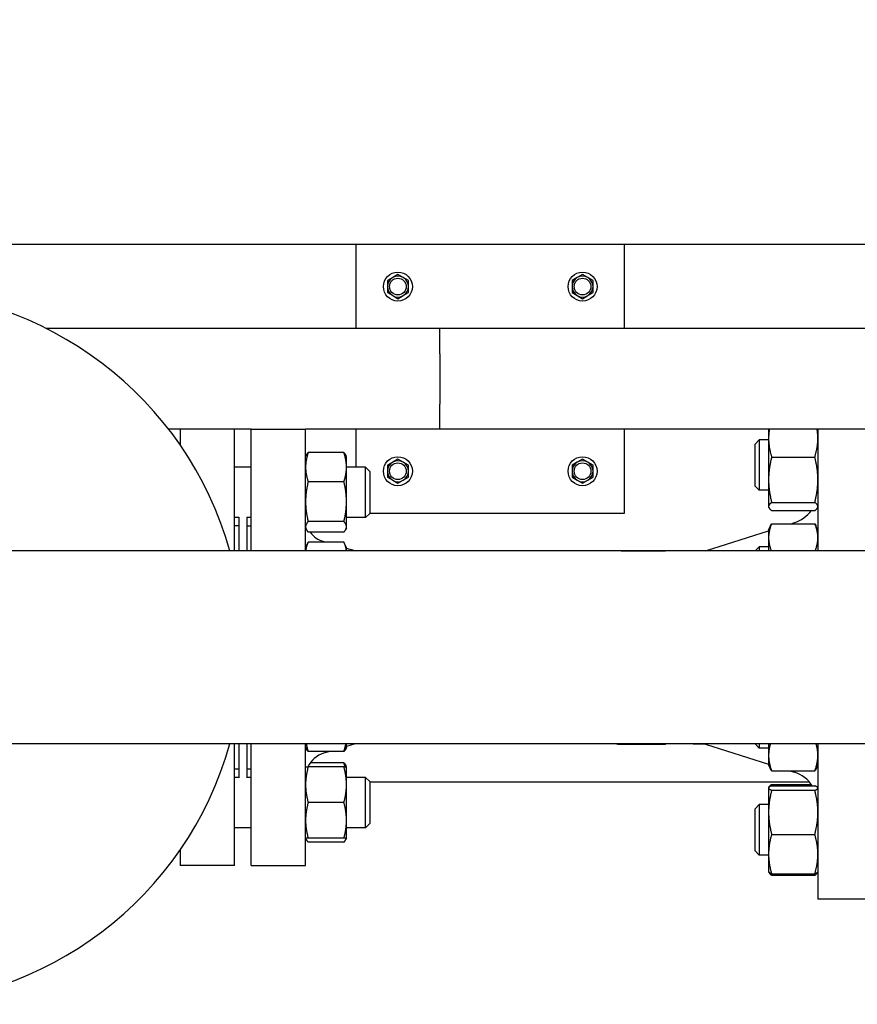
# Model space of a CAD drawing. Header units: inches. Extents: x 24 to 1128, y -58 to 748.
# Tile 645 of 656: x 650 to 663, y 684 to 699. Entities that reach past the tile are written whole.
import ezdxf

# ---------------------------------------------------------------- set-up
doc = ezdxf.new("R2010")
doc.units = ezdxf.units.IN
doc.header["$LTSCALE"] = 32
doc.header["$MEASUREMENT"] = 0
doc.layers.add('Dimension (ANSI)', color=7, linetype='Continuous', lineweight=25)
doc.layers.add('Visible (ANSI)', color=7, linetype='Continuous', lineweight=30)
doc.styles.add('Note Text (ANSI)', font='tahoma.ttf')
doc.dimstyles.new('SB Fraction-16 (ANSI)', dxfattribs={"dimscale": 32, "dimtxt": 0.125, "dimasz": 0.098425, "dimexe": 0.125, "dimexo": 0.0625, "dimgap": 0.031496, "dimtad": 0, "dimtih": 1, "dimtoh": 1, "dimdec": 4, "dimrnd": 1e-08, "dimzin": 0, "dimdsep": 46, "dimlunit": 5, "dimtxsty": 'Note Text (ANSI)', "dimcen": 0.09, "dimdle": 0.393701, "dimclrd": 256, "dimclre": 256, "dimclrt": 256, "dimadec": 0, "dimazin": 3, "dimtfac": 0.96, "dimtofl": 0, "dimtmove": 0, "dimatfit": 3, "dimfxl": 1, "dimfrac": 2, "dimtolj": 1, "dimtzin": 12, "dimlwd": -1, "dimlwe": -1, "dimarcsym": 0})

# ---------------------------------------------------------------- blocks, each defined once
blk = doc.blocks.new('*D18')
at = {"layer": 'Defpoints', "color": 0, "transparency": 16777216}
for p in [(727.281, 715.597), (494.281, 695.44), (727.281, 695.44)]:
    blk.add_point(p, dxfattribs=at)
at = {"layer": 'Dimension (ANSI)', "transparency": 16777216}
for p, q in [((494.281, 697.44), (494.281, 719.597)), ((727.281, 697.44), (727.281, 719.597)), ((497.43, 715.597), (605.57, 715.597)), ((724.131, 715.597), (615.991, 715.597))]:
    blk.add_line(p, q, dxfattribs=at)
for points in [[(497.43, 716.122), (497.43, 715.072), (494.281, 715.597)], [(724.131, 716.122), (724.131, 715.072), (727.281, 715.597)]]:
    blk.add_solid(points, dxfattribs=at)
at = {"layer": 'Dimension (ANSI)', "transparency": 16777216, "insert": (606.578, 717.681), "char_height": 4, "attachment_point": 1, "style": 'Note Text (ANSI)'}
blk.add_mtext('\\A1;233', dxfattribs=at)

msp = doc.modelspace()

# ---------------------------------------------------------------- linework, layer by layer
at = {"layer": 'Visible (ANSI)'}
for p, q in [((655.46813, 695.43978), (641.46813, 695.43978)), ((655.46813, 695.43978), (655.46813, 694.18978)), ((659.46813, 695.43978), (655.46813, 695.43978)), ((659.46813, 694.18978), (659.46813, 695.43978)), ((689.18688, 695.43978), (659.46813, 695.43978)), ((656.09313, 694.99491), (656.01513, 694.94988)), ((656.17113, 694.94988), (656.09313, 694.99491)), ((658.84313, 694.99491), (658.76513, 694.94988)), ((658.92113, 694.94988), (658.84313, 694.99491)), ((656.01513, 694.94988), (655.93713, 694.90485)), ((655.93713, 694.90485), (655.93713, 694.81478)), ((656.24913, 694.90485), (656.17113, 694.94988)), ((656.24913, 694.81478), (656.24913, 694.90485)), ((658.76513, 694.94988), (658.68713, 694.90485)), ((658.68713, 694.90485), (658.68713, 694.81478)), ((658.99913, 694.90485), (658.92113, 694.94988)), ((658.99913, 694.81478), (658.99913, 694.90485)), ((655.93713, 694.81478), (655.93713, 694.72471)), ((655.93713, 694.72471), (656.01513, 694.67968)), ((656.17113, 694.67968), (656.24913, 694.72471)), ((656.24913, 694.72471), (656.24913, 694.81478)), ((658.68713, 694.81478), (658.68713, 694.72471)), ((658.68713, 694.72471), (658.76513, 694.67968)), ((658.92113, 694.67968), (658.99913, 694.72471)), ((658.99913, 694.72471), (658.99913, 694.81478)), ((656.01513, 694.67968), (656.09313, 694.63465)), ((656.09313, 694.63465), (656.17113, 694.67968)), ((658.76513, 694.67968), (658.84313, 694.63465)), ((658.84313, 694.63465), (658.92113, 694.67968)), ((656.71813, 694.18978), (650.85782, 694.18978)), ((724.90563, 694.18978), (656.71813, 694.18978)), ((656.71813, 693.81478), (656.71813, 694.18978)), ((656.71813, 693.81478), (656.71813, 693.06478)), ((656.71813, 692.68978), (656.71813, 693.06478)), ((652.85063, 692.68978), (652.67869, 692.68978)), ((652.85063, 692.68978), (652.85063, 692.4542)), ((653.66063, 692.68978), (652.85063, 692.68978)), ((653.90813, 692.68978), (653.66063, 692.68978)), ((653.66063, 690.87728), (653.66063, 692.68978)), ((653.90813, 690.87728), (653.90813, 692.68978)), ((653.90813, 692.68978), (654.71813, 692.68978)), ((656.71813, 692.68978), (654.71813, 692.68978)), ((654.71813, 690.87728), (654.71813, 692.68978)), ((655.46813, 692.68978), (655.46813, 692.12448)), ((724.15563, 692.68978), (656.71813, 692.68978)), ((659.46813, 691.43978), (659.46813, 692.68978)), ((661.61413, 692.68978), (661.61413, 692.55448)), ((662.34813, 692.68978), (662.34813, 690.87728)), ((661.41313, 692.46849), (661.47563, 692.53099)), ((661.47563, 692.53099), (661.47563, 691.78099)), ((661.61413, 692.53099), (661.47563, 692.53099)), ((661.61413, 692.55448), (661.61413, 691.93826)), ((661.41313, 691.84349), (661.41313, 692.46849)), ((654.71813, 692.28048), (654.72687, 692.29921)), ((655.28883, 692.34173), (654.75644, 692.34173)), ((655.32713, 692.28048), (655.3184, 692.29921)), ((655.32713, 692.12495), (655.32713, 692.28048)), ((656.09313, 692.24491), (656.01513, 692.19988)), ((656.17113, 692.19988), (656.09313, 692.24491)), ((658.84313, 692.24491), (658.76513, 692.19988)), ((658.92113, 692.19988), (658.84313, 692.24491)), ((661.65922, 692.2765), (662.30305, 692.2765)), ((653.90813, 692.12448), (653.66063, 692.12448)), ((655.32713, 691.61205), (655.32713, 692.12495)), ((655.61109, 692.12448), (655.32713, 692.12448)), ((655.61109, 691.37448), (655.61109, 692.12448)), ((655.67359, 692.06198), (655.61109, 692.12448)), ((655.67359, 692.06198), (655.67359, 691.43698)), ((656.01513, 692.19988), (655.93713, 692.15485)), ((655.93713, 692.15485), (655.93713, 692.06478)), ((655.93713, 692.06478), (655.93713, 691.97471)), ((656.24913, 692.15485), (656.17113, 692.19988)), ((656.24913, 692.06478), (656.24913, 692.15485)), ((656.24913, 691.97471), (656.24913, 692.06478)), ((658.76513, 692.19988), (658.68713, 692.15485)), ((658.68713, 692.15485), (658.68713, 692.06478)), ((658.68713, 692.06478), (658.68713, 691.97471)), ((658.99913, 692.15485), (658.92113, 692.19988)), ((658.99913, 692.06478), (658.99913, 692.15485)), ((658.99913, 691.97471), (658.99913, 692.06478)), ((655.93713, 691.97471), (656.01513, 691.92968)), ((656.01513, 691.92968), (656.09313, 691.88465)), ((656.09313, 691.88465), (656.17113, 691.92968)), ((656.17113, 691.92968), (656.24913, 691.97471)), ((658.68713, 691.97471), (658.76513, 691.92968)), ((658.76513, 691.92968), (658.84313, 691.88465)), ((658.84313, 691.88465), (658.92113, 691.92968)), ((658.92113, 691.92968), (658.99913, 691.97471)), ((661.61413, 691.93826), (661.61413, 691.53976)), ((655.28883, 691.90817), (654.75644, 691.90817)), ((661.41313, 691.84349), (661.47563, 691.78099)), ((661.61413, 691.78099), (661.47563, 691.78099)), ((655.32713, 691.23657), (655.32713, 691.61205)), ((661.61413, 691.53976), (661.61413, 691.53099)), ((661.61413, 691.53099), (661.61828, 691.52209)), ((661.65922, 691.60002), (662.30305, 691.60002)), ((661.65922, 691.47951), (662.30305, 691.47951)), ((662.34813, 691.53099), (662.34398, 691.52209)), ((653.72313, 691.37448), (653.66063, 691.37448)), ((653.72313, 691.37935), (653.72313, 690.87728)), ((653.84313, 691.37935), (653.84313, 690.87728)), ((653.90813, 691.37448), (653.84313, 691.37448)), ((655.61109, 691.37448), (655.32713, 691.37448)), ((655.67359, 691.43698), (655.61109, 691.37448)), ((655.67359, 691.43978), (659.46813, 691.43978)), ((653.72313, 691.25228), (653.66063, 691.25228)), ((653.84813, 690.87728), (653.84813, 691.24978)), ((653.84813, 691.24978), (653.90813, 691.24978)), ((654.71813, 691.21848), (654.72687, 691.19975)), ((655.28883, 691.31592), (654.75644, 691.31592)), ((655.32713, 691.21848), (655.3184, 691.19975)), ((655.32713, 691.21848), (655.32713, 691.23657)), ((661.61413, 691.18987), (661.64326, 691.25233)), ((661.61413, 691.18987), (661.61413, 691.0744)), ((661.65922, 691.28337), (662.30305, 691.28337)), ((661.94902, 691.28337), (661.99911, 691.29923)), ((662.34813, 691.18987), (662.31901, 691.25233)), ((653.84813, 691.12978), (653.84313, 691.12978)), ((655.28883, 691.15723), (654.75644, 691.15723)), ((660.6748, 690.87978), (661.61413, 691.1773)), ((661.61413, 691.0744), (661.61413, 690.87728)), ((654.71813, 690.92749), (654.75644, 691.00963)), ((655.28883, 691.00963), (654.75644, 691.00963)), ((655.00765, 691.00963), (654.98733, 691.01561)), ((655.32713, 690.92749), (655.28883, 691.00963)), ((655.32713, 690.87728), (655.32713, 690.92749)), ((655.45768, 690.87728), (655.32713, 690.91567)), ((661.41313, 690.87737), (661.47563, 690.93987)), ((661.47563, 690.93987), (661.47563, 690.87728)), ((661.61413, 690.93987), (661.47563, 690.93987)), ((675.20426, 690.87728), (638.36701, 690.87728)), ((659.4192, 690.87978), (660.07926, 690.87978)), ((660.07926, 690.87728), (660.07926, 690.87978)), ((660.08118, 690.87728), (660.07926, 690.87978)), ((660.49009, 690.87728), (660.49201, 690.87978)), ((660.6748, 690.87978), (660.49201, 690.87978)), ((660.49201, 690.87978), (660.49201, 690.87728)), ((660.6748, 690.87978), (660.6748, 690.87728)), ((661.41313, 690.87728), (661.41313, 690.87737)), ((675.20426, 688.00228), (638.36701, 688.00228)), ((653.66063, 686.18978), (653.66063, 688.00228)), ((653.72313, 688.00228), (653.72313, 687.50021)), ((653.84313, 688.00228), (653.84313, 687.50021)), ((653.84813, 687.62978), (653.84813, 688.00228)), ((653.90813, 686.18978), (653.90813, 688.00228)), ((654.71813, 686.18978), (654.71813, 688.00228)), ((655.45768, 688.00228), (655.32713, 687.96388)), ((655.32713, 687.95207), (655.32713, 688.00228)), ((659.4192, 687.99978), (660.07926, 687.99978)), ((660.07926, 687.99978), (660.07926, 688.00228)), ((660.08118, 688.00228), (660.07926, 687.99978)), ((660.49009, 688.00228), (660.49201, 687.99978)), ((660.49201, 688.00228), (660.49201, 687.99978)), ((660.6748, 687.99978), (660.49201, 687.99978)), ((660.6748, 688.00228), (660.6748, 687.99978)), ((660.6748, 687.99978), (661.61413, 687.70226)), ((661.41313, 688.00219), (661.41313, 688.00228)), ((661.41313, 688.00219), (661.47563, 687.93969)), ((661.47563, 688.00228), (661.47563, 687.93969)), ((661.61413, 688.00228), (661.61413, 687.83321)), ((662.34813, 688.00228), (662.34813, 685.68978)), ((654.71813, 687.95207), (654.72687, 687.93334)), ((655.28883, 687.89082), (654.75644, 687.89082)), ((655.07869, 687.89082), (654.98733, 687.86395)), ((655.32713, 687.95207), (655.3184, 687.93334)), ((661.61413, 687.93969), (661.47563, 687.93969)), ((661.61413, 687.83321), (661.61413, 687.68969)), ((653.84813, 687.74978), (653.84313, 687.74978)), ((655.28883, 687.66108), (654.75644, 687.66108)), ((655.28883, 687.72233), (654.78812, 687.72233)), ((655.32713, 687.66108), (655.3184, 687.67981)), ((655.32713, 687.39558), (655.32713, 687.66108)), ((661.61413, 687.68969), (661.63361, 687.64792)), ((662.34813, 687.68969), (662.32866, 687.64792)), ((653.72313, 687.62728), (653.66063, 687.62728)), ((653.84813, 687.62978), (653.90813, 687.62978)), ((661.65922, 687.60314), (662.30305, 687.60314)), ((661.9271, 687.60314), (661.99911, 687.58033)), ((653.72313, 687.50508), (653.66063, 687.50508)), ((653.90813, 687.50508), (653.84313, 687.50508)), ((655.61109, 687.50508), (655.32713, 687.50508)), ((655.32713, 686.86458), (655.32713, 687.39558)), ((655.61109, 686.75508), (655.61109, 687.50508)), ((655.67359, 687.44258), (655.61109, 687.50508)), ((655.67359, 687.44258), (655.67359, 686.81758)), ((655.67359, 687.43978), (662.2183, 687.43978)), ((661.65922, 687.40005), (662.25082, 687.40005)), ((661.65922, 687.37969), (662.30305, 687.37969)), ((661.61413, 687.34857), (661.61543, 687.35135)), ((661.61413, 687.34857), (661.61413, 687.34581)), ((661.61413, 687.34581), (661.61413, 686.98387)), ((661.61543, 687.35135), (661.61828, 687.35747)), ((661.65922, 687.31193), (662.30305, 687.31193)), ((662.34813, 687.34857), (662.34684, 687.35135)), ((655.28883, 687.13008), (654.75644, 687.13008)), ((661.41313, 687.03607), (661.47563, 687.09857)), ((661.47563, 687.09857), (661.47563, 686.34857)), ((661.61413, 687.09857), (661.47563, 687.09857)), ((661.41313, 686.41107), (661.41313, 687.03607)), ((661.61413, 686.98387), (661.61413, 686.36163)), ((655.32713, 686.59908), (655.32713, 686.86458)), ((655.67359, 686.81758), (655.61109, 686.75508)), ((653.90813, 686.75508), (653.66063, 686.75508)), ((655.61109, 686.75508), (655.32713, 686.75508)), ((661.65922, 686.65581), (662.30305, 686.65581)), ((654.71813, 686.59908), (654.72687, 686.58035)), ((655.28883, 686.59908), (654.75644, 686.59908)), ((655.28883, 686.53783), (654.75644, 686.53783)), ((655.32713, 686.59908), (655.3184, 686.58035)), ((652.85063, 686.42536), (652.85063, 686.18978)), ((661.41313, 686.41107), (661.47563, 686.34857)), ((661.61413, 686.34857), (661.47563, 686.34857)), ((661.61413, 686.36163), (661.61413, 686.09857)), ((653.66063, 686.18978), (652.85063, 686.18978)), ((653.90813, 686.18978), (654.71813, 686.18978)), ((661.61413, 686.09857), (661.61543, 686.0958)), ((661.61543, 686.0958), (661.61828, 686.08967)), ((661.65922, 686.06745), (662.30305, 686.06745)), ((662.34684, 686.0958), (662.34398, 686.08967)), ((662.34813, 686.09857), (662.34684, 686.0958)), ((661.65922, 686.04709), (662.30305, 686.04709)), ((663.28813, 685.68978), (662.34813, 685.68978))]:
    msp.add_line(p, q, dxfattribs=at)
for centre, radius in [((656.09313, 694.81478), 0.216), ((658.84313, 694.81478), 0.216), ((656.09313, 694.81478), 0.1248), ((658.84313, 694.81478), 0.1248), ((656.09313, 692.06478), 0.216), ((658.84313, 692.06478), 0.216), ((656.09313, 692.06478), 0.1248), ((658.84313, 692.06478), 0.1248)]:
    msp.add_circle(centre, radius, dxfattribs=at)
for centre, radius, start, end in [((656.09313, 694.81478), 0.156, 120, 180), ((656.09313, 694.81478), 0.156, 60, 120), ((656.09313, 694.81478), 0.156, 0, 60), ((658.84313, 694.81478), 0.156, 120, 180), ((658.84313, 694.81478), 0.156, 60, 120), ((658.84313, 694.81478), 0.156, 0, 60), ((648.47313, 689.43978), 5.315, 15.691698, 164.308302), ((656.09313, 694.81478), 0.156, 180, 240), ((656.09313, 694.81478), 0.156, 300, 0), ((658.84313, 694.81478), 0.156, 180, 240), ((658.84313, 694.81478), 0.156, 300, 0), ((656.09313, 694.81478), 0.156, 240, 300), ((658.84313, 694.81478), 0.156, 240, 300), ((656.09313, 692.06478), 0.156, 60, 120), ((658.84313, 692.06478), 0.156, 60, 120), ((656.09313, 692.06478), 0.156, 120, 180), ((656.09313, 692.06478), 0.156, 180, 240), ((656.09313, 692.06478), 0.156, 0, 60), ((656.09313, 692.06478), 0.156, 300, 0), ((658.84313, 692.06478), 0.156, 120, 180), ((658.84313, 692.06478), 0.156, 180, 240), ((658.84313, 692.06478), 0.156, 0, 60), ((658.84313, 692.06478), 0.156, 300, 0), ((656.09313, 692.06478), 0.156, 240, 300), ((658.84313, 692.06478), 0.156, 240, 300), ((661.84813, 691.77589), 0.5, 287.574716, 323.645749), ((655.09313, 691.37537), 0.375, 215.572456, 253.61155), ((659.4192, 689.87978), 1, 90, 94.052268), ((648.47313, 689.43978), 5.315, 195.691698, 344.308302), ((659.4192, 688.99978), 1, 265.947732, 270), ((655.09313, 687.50419), 0.375, 106.38845, 155.267065), ((661.84813, 687.10367), 0.5, 33.50812, 72.425284)]:
    msp.add_arc(centre, radius, start, end, dxfattribs=at)
for points, weights in [([(661.62542, 692.68978), (661.61413, 692.62084), (661.61413, 692.55448)], [1.0189754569, 1.01917066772, 1]), ([(662.34813, 692.55448), (662.34813, 692.62084), (662.33684, 692.68978)], [1, 1.01917066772, 1.0189754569]), ([(661.61413, 692.55448), (661.61413, 692.42547), (661.65922, 692.2765)], [1, 1.0379548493, 1]), ([(662.30305, 692.2765), (662.34813, 692.42547), (662.34813, 692.55448)], [1, 1.0379548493, 1]), ([(654.75644, 692.34173), (654.71813, 692.22556), (654.71813, 692.12495)], [1, 1.0379548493, 1]), ([(654.72687, 692.29921), (654.73624, 692.31931), (654.75644, 692.34173)], [1.01895290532, 1.01965956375, 1]), ([(655.32713, 692.12495), (655.32713, 692.22556), (655.28883, 692.34173)], [1, 1.0379548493, 1]), ([(655.28883, 692.34173), (655.30902, 692.31931), (655.3184, 692.29921)], [1, 1.01965956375, 1.01895290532]), ([(661.65922, 692.2765), (661.61413, 692.09523), (661.61413, 691.93826)], [1, 1.0379548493, 1]), ([(662.34813, 691.93826), (662.34813, 692.09523), (662.30305, 692.2765)], [1, 1.0379548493, 1]), ([(654.71813, 692.12495), (654.71813, 692.02434), (654.75644, 691.90817)], [1, 1.0379548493, 1]), ([(655.28883, 691.90817), (655.32713, 692.02434), (655.32713, 692.12495)], [1, 1.0379548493, 1]), ([(661.61413, 691.93826), (661.61413, 691.78128), (661.65922, 691.60002)], [1, 1.0379548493, 1]), ([(662.30305, 691.60002), (662.34813, 691.78128), (662.34813, 691.93826)], [1, 1.0379548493, 1]), ([(654.75644, 691.90817), (654.71813, 691.74948), (654.71813, 691.61205)], [1, 1.0379548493, 1]), ([(655.32713, 691.61205), (655.32713, 691.74948), (655.28883, 691.90817)], [1, 1.0379548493, 1]), ([(654.71813, 691.61205), (654.71813, 691.47461), (654.75644, 691.31592)], [1, 1.0379548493, 1]), ([(655.28883, 691.31592), (655.32713, 691.47461), (655.32713, 691.61205)], [1, 1.0379548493, 1]), ([(661.65922, 691.60002), (661.61413, 691.56773), (661.61413, 691.53976)], [1, 1.0379548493, 1]), ([(661.61413, 691.53976), (661.61413, 691.5118), (661.65922, 691.47951)], [1, 1.0379548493, 1]), ([(662.34813, 691.53976), (662.34813, 691.56773), (662.30305, 691.60002)], [1, 1.0379548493, 1]), ([(662.30305, 691.47951), (662.34813, 691.5118), (662.34813, 691.53976)], [1, 1.0379548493, 1]), ([(654.75644, 691.31592), (654.71813, 691.2734), (654.71813, 691.23657)], [1, 1.0379548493, 1]), ([(654.71813, 691.23657), (654.71813, 691.19975), (654.75644, 691.15723)], [1, 1.0379548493, 1]), ([(655.32713, 691.23657), (655.32713, 691.2734), (655.28883, 691.31592)], [1, 1.0379548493, 1]), ([(655.28883, 691.15723), (655.32713, 691.19975), (655.32713, 691.23657)], [1, 1.0379548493, 1]), ([(661.65922, 691.28337), (661.61413, 691.17138), (661.61413, 691.0744)], [1, 1.0379548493, 1]), ([(661.64326, 691.25233), (661.65032, 691.26747), (661.65922, 691.28337)], [1.01175569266, 1.00727059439, 1]), ([(662.34813, 691.0744), (662.34813, 691.17138), (662.30305, 691.28337)], [1, 1.0379548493, 1]), ([(662.30305, 691.28337), (662.31195, 691.26747), (662.31901, 691.25233)], [1, 1.00727059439, 1.01175569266]), ([(661.61413, 691.0744), (661.61413, 690.98223), (661.65455, 690.87728)], [1, 1.03600393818, 1.00370126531]), ([(662.30771, 690.87728), (662.34813, 690.98223), (662.34813, 691.0744)], [1.00370126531, 1.03600393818, 1]), ([(654.75644, 691.00963), (654.72341, 690.93881), (654.7189, 690.87728)], [1, 1.03255456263, 1.00926384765]), ([(655.32636, 690.87728), (655.32185, 690.93881), (655.28883, 691.00963)], [1.00926384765, 1.03255456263, 1]), ([(654.72769, 688.00228), (654.73709, 687.9495), (654.75644, 687.89082)], [1.0189760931, 1.01881846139, 1]), ([(655.28883, 687.89082), (655.30818, 687.9495), (655.31758, 688.00228)], [1, 1.01881846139, 1.0189760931]), ([(661.63928, 688.00228), (661.61413, 687.91425), (661.61413, 687.83321)], [1.01415327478, 1.02854559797, 1]), ([(662.34813, 687.83321), (662.34813, 687.91425), (662.32299, 688.00228)], [1, 1.02854559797, 1.01415327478]), ([(654.75644, 687.89082), (654.73624, 687.91324), (654.72687, 687.93334)], [1, 1.01965956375, 1.01895290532]), ([(655.3184, 687.93334), (655.30902, 687.91324), (655.28883, 687.89082)], [1.01895290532, 1.01965956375, 1]), ([(661.61413, 687.83321), (661.61413, 687.72643), (661.65922, 687.60314)], [1, 1.0379548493, 1]), ([(662.30305, 687.60314), (662.34813, 687.72643), (662.34813, 687.83321)], [1, 1.0379548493, 1]), ([(654.71813, 687.66108), (654.71813, 687.66108), (654.75644, 687.66108)], [1, 1.0379548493, 1]), ([(654.75644, 687.66108), (654.71813, 687.5188), (654.71813, 687.39558)], [1, 1.0379548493, 1]), ([(655.28883, 687.72233), (655.30902, 687.69991), (655.3184, 687.67981)], [1, 1.01965956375, 1.01895290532]), ([(655.30673, 687.66108), (655.29925, 687.69072), (655.28883, 687.72233)], [1.01477953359, 1.01005189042, 1]), ([(655.28883, 687.66108), (655.32713, 687.66108), (655.32713, 687.66108)], [1, 1.0379548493, 1]), ([(655.32713, 687.39558), (655.32713, 687.5188), (655.28883, 687.66108)], [1, 1.0379548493, 1]), ([(661.65922, 687.60314), (661.64364, 687.62641), (661.63361, 687.64792)], [1, 1.01279805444, 1.01696531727]), ([(662.32866, 687.64792), (662.31863, 687.62641), (662.30305, 687.60314)], [1.01696531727, 1.01279805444, 1]), ([(654.71813, 687.39558), (654.71813, 687.27236), (654.75644, 687.13008)], [1, 1.0379548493, 1]), ([(655.28883, 687.13008), (655.32713, 687.27236), (655.32713, 687.39558)], [1, 1.0379548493, 1]), ([(661.65922, 687.37969), (661.61413, 687.36154), (661.61413, 687.34581)], [1, 1.0379548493, 1]), ([(661.61828, 687.35747), (661.62757, 687.37739), (661.65922, 687.40005)], [1.01611555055, 1.02634702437, 1]), ([(661.65922, 687.40005), (661.65567, 687.38834), (661.65243, 687.37687)], [1, 1.00288298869, 1.00532800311]), ([(662.34813, 687.34581), (662.34813, 687.36154), (662.30305, 687.37969)], [1, 1.0379548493, 1]), ([(661.61413, 687.34581), (661.61413, 687.33009), (661.65922, 687.31193)], [1, 1.0379548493, 1]), ([(661.65922, 687.31193), (661.61413, 687.13613), (661.61413, 686.98387)], [1, 1.0379548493, 1]), ([(662.30305, 687.31193), (662.34813, 687.33009), (662.34813, 687.34581)], [1, 1.0379548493, 1]), ([(662.34813, 686.98387), (662.34813, 687.13613), (662.30305, 687.31193)], [1, 1.0379548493, 1]), ([(654.75644, 687.13008), (654.71813, 686.9878), (654.71813, 686.86458)], [1, 1.0379548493, 1]), ([(655.32713, 686.86458), (655.32713, 686.9878), (655.28883, 687.13008)], [1, 1.0379548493, 1]), ([(661.61413, 686.98387), (661.61413, 686.83162), (661.65922, 686.65581)], [1, 1.0379548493, 1]), ([(662.30305, 686.65581), (662.34813, 686.83162), (662.34813, 686.98387)], [1, 1.0379548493, 1]), ([(654.71813, 686.86458), (654.71813, 686.74136), (654.75644, 686.59908)], [1, 1.0379548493, 1]), ([(655.28883, 686.59908), (655.32713, 686.74136), (655.32713, 686.86458)], [1, 1.0379548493, 1]), ([(661.65922, 686.65581), (661.61413, 686.49816), (661.61413, 686.36163)], [1, 1.0379548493, 1]), ([(662.34813, 686.36163), (662.34813, 686.49816), (662.30305, 686.65581)], [1, 1.0379548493, 1]), ([(654.75644, 686.59908), (654.71813, 686.59908), (654.71813, 686.59908)], [1, 1.0379548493, 1]), ([(654.72027, 686.59908), (654.72699, 686.57052), (654.75644, 686.53783)], [1.01375847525, 1.02892942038, 1]), ([(655.32713, 686.59908), (655.32713, 686.59908), (655.28883, 686.59908)], [1, 1.0379548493, 1]), ([(655.28883, 686.53783), (655.31828, 686.57052), (655.325, 686.59908)], [1, 1.02892942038, 1.01375847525]), ([(661.61413, 686.36163), (661.61413, 686.2251), (661.65922, 686.06745)], [1, 1.0379548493, 1]), ([(662.30305, 686.06745), (662.34813, 686.2251), (662.34813, 686.36163)], [1, 1.0379548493, 1]), ([(661.65922, 686.06745), (661.62158, 686.08261), (661.61543, 686.0958)], [1, 1.0314924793, 1.01072411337]), ([(661.61665, 686.09361), (661.62455, 686.07192), (661.65922, 686.04709)], [1.01375847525, 1.02892942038, 1]), ([(662.34684, 686.0958), (662.34069, 686.08261), (662.30305, 686.06745)], [1.01072411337, 1.0314924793, 1]), ([(662.30305, 686.04709), (662.33771, 686.07192), (662.34562, 686.09361)], [1, 1.02892942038, 1.01375847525])]:
    msp.add_rational_spline(points, weights, degree=2, dxfattribs=at)

# ---------------------------------------------------------------- dimensions: what is measured, and where the dimension line sits
at = {"layer": 'Dimension (ANSI)'}
dim = msp.add_linear_dim(base=(727.28063, 715.59726), p1=(494.28063, 695.43978), p2=(727.28063, 695.43978), dimstyle='SB Fraction-16 (ANSI)', override={"dimgap": 0.031496, "dimtih": 0, "dimtoh": 0, "dimdec": 4, "dimtol": 0, "dimlim": 0, "dimtp": 0, "dimtm": 0, "dimtdec": 2, "dimatfit": 1}, dxfattribs=at)
dim.commit()
dim.dimension.update_dxf_attribs({"geometry": '*D18', "text_midpoint": (610.78063, 715.59726), "dimtype": 160})

doc.saveas('drawing.dxf')
